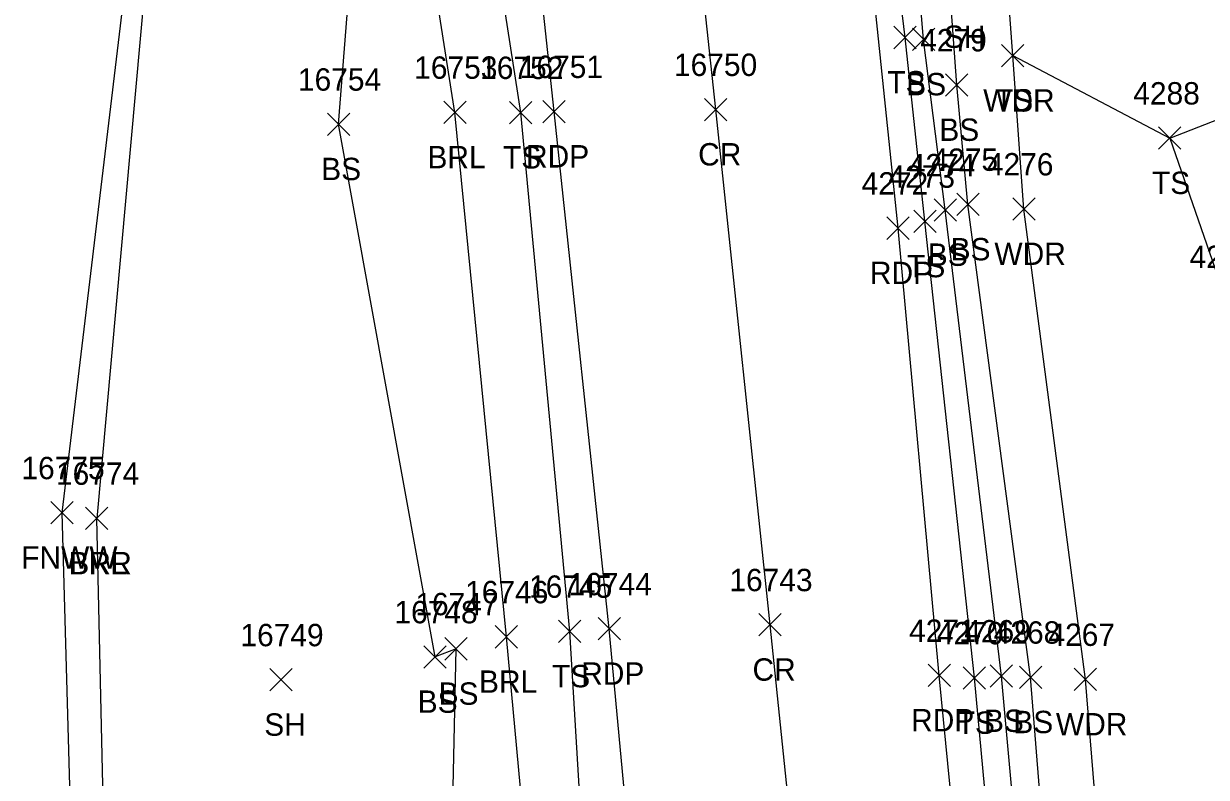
# Model space of a CAD drawing. Extents: x 1439173 to 1457902, y 641926 to 659889.
# Drawn here: x 1445647.7 to 1445753.4, y 655967.3 to 656034.7 of the extents above; entities that cross this region are included whole.
import ezdxf

# ---------------------------------------------------------------- set-up
doc = ezdxf.new("R2010")
doc.units = 0
for name, color, linetype in [('L_A', 7, 'Continuous'), ('L_I', 7, 'Continuous'), ('L_TIC', 7, 'Continuous'), ('LABL', 7, 'Continuous'), ('LAWA', 7, 'Continuous'), ('LELB', 7, 'Continuous'), ('LFNC', 7, 'Continuous'), ('P_A', 7, 'Continuous'), ('P_I', 7, 'Continuous'), ('P_TIC', 7, 'Continuous'), ('PET', 7, 'Continuous'), ('PRC', 7, 'Continuous')]:
    doc.layers.add(name, color=color, linetype=linetype)

msp = doc.modelspace()

# ---------------------------------------------------------------- linework, layer by layer
at = {"layer": 'L_TIC'}
for points in [[(1445725.46, 656032.45), (1445727.46, 656034.45)], [(1445727.46, 656032.45), (1445725.46, 656034.45)], [(1445727.12, 656032.28), (1445729.12, 656034.28)], [(1445729.12, 656032.28), (1445727.12, 656034.28)], [(1445735.08, 656030.83), (1445737.08, 656032.83)], [(1445737.08, 656030.83), (1445735.08, 656032.83)], [(1445735.08, 656030.83), (1445737.08, 656032.83)], [(1445737.08, 656030.83), (1445735.08, 656032.83)], [(1445730.08, 656028.21), (1445732.08, 656030.21)], [(1445732.08, 656028.21), (1445730.08, 656030.21)], [(1445685.24, 656025.76), (1445687.24, 656027.76)], [(1445687.24, 656025.76), (1445685.24, 656027.76)], [(1445691.12, 656025.74), (1445693.12, 656027.74)], [(1445693.12, 656025.74), (1445691.12, 656027.74)], [(1445674.85, 656024.7), (1445676.85, 656026.7)], [(1445676.85, 656024.7), (1445674.85, 656026.7)], [(1445749.11, 656023.46), (1445751.11, 656025.46)], [(1445751.11, 656023.46), (1445749.11, 656025.46)], [(1445749.11, 656023.46), (1445751.11, 656025.46)], [(1445751.11, 656023.46), (1445749.11, 656025.46)], [(1445731.08, 656017.53), (1445733.08, 656019.53)], [(1445733.08, 656017.53), (1445731.08, 656019.53)], [(1445729.05, 656017.04), (1445731.05, 656019.04)], [(1445731.05, 656017.04), (1445729.05, 656019.04)], [(1445736.08, 656017.12), (1445738.08, 656019.12)], [(1445738.08, 656017.12), (1445736.08, 656019.12)], [(1445727.23, 656016.02), (1445729.23, 656018.02)], [(1445729.23, 656016.02), (1445727.23, 656018.02)], [(1445650.14, 655989.97), (1445652.14, 655991.97)], [(1445652.14, 655989.97), (1445650.14, 655991.97)], [(1445653.23, 655989.47), (1445655.23, 655991.47)], [(1445655.23, 655989.47), (1445653.23, 655991.47)], [(1445653.23, 655989.47), (1445655.23, 655991.47)], [(1445655.23, 655989.47), (1445653.23, 655991.47)], [(1445695.5, 655979.37), (1445697.5, 655981.37)], [(1445697.5, 655979.37), (1445695.5, 655981.37)], [(1445689.84, 655978.88), (1445691.84, 655980.88)], [(1445691.84, 655978.88), (1445689.84, 655980.88)], [(1445685.34, 655977.81), (1445687.34, 655979.81)], [(1445687.34, 655977.81), (1445685.34, 655979.81)], [(1445683.47, 655977.09), (1445685.47, 655979.09)], [(1445685.47, 655977.09), (1445683.47, 655979.09)], [(1445731.66, 655975.21), (1445733.66, 655977.21)], [(1445733.66, 655975.21), (1445731.66, 655977.21)], [(1445734.07, 655975.38), (1445736.07, 655977.38)], [(1445736.07, 655975.38), (1445734.07, 655977.38)], [(1445736.68, 655975.27), (1445738.68, 655977.27)], [(1445738.68, 655975.27), (1445736.68, 655977.27)], [(1445741.57, 655975.07), (1445743.57, 655977.07)], [(1445743.57, 655975.07), (1445741.57, 655977.07)], [(1445669.71, 655975.04), (1445671.71, 655977.04)], [(1445671.71, 655975.04), (1445669.71, 655977.04)]]:
    msp.add_lwpolyline(points, dxfattribs=at)
at = {"layer": 'LABL'}
for points in [[(1445706.99, 655808.18), (1445706.66, 655817.71), (1445705.48, 655831.55), (1445703.23, 655851.52), (1445699.29, 655899.11), (1445695.3, 655931.59), (1445690.84, 655979.88), (1445686.24, 656026.76), (1445679.37, 656070.46), (1445679.35, 656070.74), (1445669.44, 656069.53), (1445661.14, 656067.01), (1445654.23, 655990.47)], [(1445706.99, 655808.18), (1445696.23, 655810.05), (1445677.55, 655808), (1445670.59, 655841.42), (1445663.36, 655882.47), (1445655.36, 655940.15), (1445654.23, 655990.47)]]:
    msp.add_lwpolyline(points, dxfattribs=at)
at = {"layer": 'LAWA'}
msp.add_lwpolyline([(1445745.99, 655934.43), (1445742.57, 655976.07), (1445737.08, 656018.12), (1445736.08, 656031.83), (1445735.31, 656042.38), (1445732.05, 656072.92), (1445727.31, 656122.28), (1445725.14, 656158.55), (1445722.13, 656178.1)], dxfattribs=at)
at = {"layer": 'LELB'}
for points in [[(1445728.72, 655671.43), (1445724.52, 655702.45), (1445720.84, 655742.58), (1445716, 655782.4), (1445713.77, 655797.51), (1445709.73, 655807.83), (1445708.25, 655817.85), (1445709.99, 655831.28), (1445708.4, 655852.61), (1445703.69, 655899.58), (1445699.33, 655933.37), (1445696.5, 655980.37), (1445692.12, 656026.74), (1445685.43, 656069.93), (1445685.06, 656094.49), (1445679, 656132.73), (1445674.3, 656175.56), (1445670.06, 656221.8), (1445667.27, 656269.37), (1445662.45, 656322.8)], [(1445740.92, 655935.89), (1445737.68, 655976.27), (1445732.08, 656018.53), (1445731.08, 656029.21), (1445729.94, 656044.78), (1445727.72, 656072.73), (1445721.81, 656120.37), (1445717.41, 656158.04), (1445715.41, 656187.24), (1445711.48, 656224.56), (1445711.03, 656238.49), (1445715.55, 656246.08)], [(1445736.08, 656031.83), (1445750.11, 656024.46), (1445760.34, 656028.45), (1445762.86, 656038.79), (1445767.27, 656051.32), (1445762.78, 656064.13), (1445760.57, 656079.75), (1445759.02, 656118.55), (1445758.92, 656151.97), (1445752.03, 656186.26), (1445749.71, 656200.67), (1445748.38, 656225.21), (1445737.12, 656238.57), (1445729.6, 656244.23), (1445719.8, 656242.07)], [(1445738.74, 655936.06), (1445735.07, 655976.38), (1445730.05, 656018.04), (1445728.12, 656033.28), (1445727.19, 656044.34), (1445724.07, 656071.88), (1445718.81, 656120.1), (1445714.71, 656158.27), (1445713.11, 656187.14), (1445709.31, 656224.07), (1445708.99, 656238.57), (1445711.03, 656238.49), (1445710.79, 656240.95)], [(1445736.45, 655935.35), (1445732.66, 655976.21), (1445728.23, 656017.02), (1445726.46, 656033.45), (1445725, 656045.53), (1445722.02, 656072.05), (1445716.39, 656119.88), (1445712.95, 656158.39), (1445710.66, 656186.88), (1445707.17, 656223.88), (1445707.36, 656239.24)], [(1445746.96, 655422.92), (1445741.26, 655462.52), (1445737.44, 655511.28), (1445731.39, 655550.88), (1445724.5, 655583.85), (1445718.85, 655638.28), (1445715.03, 655670.75), (1445714.04, 655696.64), (1445716.2, 655699.1), (1445716.97, 655700.52), (1445716.91, 655701.85), (1445716.35, 655703.45), (1445714.42, 655707.48), (1445709.65, 655744.19), (1445702.72, 655780.74), (1445696.23, 655810.05), (1445697.6, 655849.75), (1445691.32, 655898.48), (1445686.55, 655924.46), (1445685.31, 655930.73), (1445686.34, 655978.81), (1445684.47, 655978.09), (1445675.85, 656025.7), (1445679.37, 656070.46)], [(1445750.11, 656024.46), (1445755.19, 656009.84), (1445758.18, 655983.46), (1445763.76, 655964.72), (1445764.13, 655933.55)]]:
    msp.add_lwpolyline(points, dxfattribs=at)
at = {"layer": 'LFNC'}
msp.add_lwpolyline([(1445715.24, 655419.82), (1445710.43, 655473.31), (1445706.37, 655509.25), (1445702.41, 655550.98), (1445699.06, 655583.87), (1445693.57, 655637.12), (1445690.42, 655668.71), (1445687.6, 655698.96), (1445687.24, 655700.36), (1445686.99, 655701.92), (1445686.64, 655704.61), (1445686.09, 655707.52), (1445680.76, 655745.72), (1445675.88, 655779.77), (1445671.99, 655807.95), (1445667.56, 655841.97), (1445661.38, 655881.15), (1445652.61, 655938.95), (1445651.14, 655990.97), (1445657.87, 656047.22), (1445653.08, 656100.33), (1445648.93, 656147.89)], dxfattribs=at)
at = {"layer": 'P_TIC'}
for points in [[(1445694.1, 656025.83), (1445696.1, 656027.83)], [(1445696.1, 656025.83), (1445694.1, 656027.83)], [(1445708.54, 656026.01), (1445710.54, 656028.01)], [(1445710.54, 656026.01), (1445708.54, 656028.01)], [(1445724.84, 656015.41), (1445726.84, 656017.41)], [(1445726.84, 656015.41), (1445724.84, 656017.41)], [(1445699.03, 655979.6), (1445701.03, 655981.6)], [(1445701.03, 655979.6), (1445699.03, 655981.6)], [(1445713.4, 655979.96), (1445715.4, 655981.96)], [(1445715.4, 655979.96), (1445713.4, 655981.96)], [(1445728.52, 655975.43), (1445730.52, 655977.43)], [(1445730.52, 655975.43), (1445728.52, 655977.43)]]:
    msp.add_lwpolyline(points, dxfattribs=at)
at = {"layer": 'PET'}
for points in [[(1445733.59, 655934.97), (1445729.52, 655976.43), (1445725.84, 656016.41), (1445722.81, 656045.7), (1445719.75, 656072.04), (1445714.67, 656120.16), (1445710.91, 656158.31), (1445708.22, 656186.7), (1445704.69, 656224.15), (1445703.06, 656241.6), (1445701.78, 656268), (1445699.96, 656300.12), (1445698.1, 656339.11), (1445697.19, 656371.32), (1445696.99, 656399.57), (1445696.5, 656432.23), (1445696.69, 656471.62), (1445696.96, 656509.51), (1445698.3, 656541.95), (1445699.63, 656592.76), (1445701.01, 656633.58), (1445702.56, 656662.67), (1445703.64, 656703.26), (1445705.31, 656737.1)], [(1445732.25, 655672.04), (1445729.24, 655703.6), (1445724.79, 655742.85), (1445720.48, 655783.11), (1445715.91, 655826.37), (1445712.73, 655852.42), (1445707.92, 655900.72), (1445704.49, 655932.79), (1445700.03, 655980.6), (1445695.1, 656026.83), (1445690.38, 656071), (1445688.66, 656070.78), (1445683.81, 656133.12), (1445680.06, 656177.31), (1445675.79, 656222.42), (1445671.22, 656270.27), (1445668.1, 656323.11)]]:
    msp.add_lwpolyline(points, dxfattribs=at)
at = {"layer": 'PRC'}
msp.add_lwpolyline([(1445748.72, 655659.09), (1445743.06, 655709.91), (1445737, 655767.6), (1445732.19, 655813.38), (1445728.45, 655848.55), (1445724.75, 655879.62), (1445722.55, 655901.94), (1445719.16, 655934.83), (1445714.4, 655980.96), (1445709.54, 656027.01), (1445704.74, 656071.75), (1445698.56, 656133.8), (1445694.24, 656178.58), (1445690.12, 656222.6), (1445685.95, 656271.41), (1445683.07, 656323.48)], dxfattribs=at)

# ---------------------------------------------------------------- texts
at = {"layer": 'L_A'}
for s, p in [('SH', (1445729.93, 656032.52)), ('TS', (1445724.87, 656028.45)), ('BS', (1445726.56, 656028.28)), ('TS', (1445734.49, 656026.83)), ('WDR', (1445733.44, 656026.83)), ('BS', (1445729.52, 656024.21)), ('BRL', (1445683.78, 656021.76)), ('TS', (1445690.53, 656021.74)), ('BS', (1445674.29, 656020.7)), ('TS', (1445748.52, 656019.46)), ('TS', (1445748.52, 656019.46)), ('BS', (1445730.53, 656013.53)), ('WDR', (1445734.44, 656013.12)), ('TS', (1445726.64, 656012.02)), ('BS', (1445728.49, 656013.04)), ('FNWW', (1445647.48, 655985.97)), ('BRR', (1445651.72, 655985.47)), ('BRL', (1445651.78, 655985.47)), ('TS', (1445694.91, 655975.37)), ('BRL', (1445688.39, 655974.88)), ('BS', (1445682.91, 655973.09)), ('BS', (1445684.78, 655973.81)), ('SH', (1445669.2, 655971.04)), ('TS', (1445731.07, 655971.21)), ('BS', (1445733.51, 655971.38)), ('BS', (1445736.13, 655971.27)), ('WDR', (1445739.94, 655971.07))]:
    msp.add_text(s, height=2, dxfattribs=at).set_placement(p)
at = {"layer": 'L_I'}
for s, p in [('4279', (1445727.81, 656032.21)), ('16753', (1445682.6, 656029.76)), ('16752', (1445688.49, 656029.74)), ('16754', (1445672.21, 656028.7)), ('4288', (1445746.85, 656027.46)), ('4288', (1445746.85, 656027.46)), ('4275', (1445728.82, 656021.53)), ('4274', (1445726.79, 656021.04)), ('4276', (1445733.77, 656021.12)), ('4273', (1445724.97, 656020.02)), ('4296', (1445751.88, 656012.84)), ('16775', (1445647.5, 655993.97)), ('16774', (1445650.59, 655993.47)), ('16774', (1445650.59, 655993.47)), ('16746', (1445687.15, 655982.88)), ('16745', (1445692.86, 655983.37)), ('16747', (1445682.7, 655981.81)), ('16748', (1445680.83, 655981.09)), ('4269', (1445731.75, 655979.38)), ('4268', (1445734.38, 655979.27)), ('16749', (1445667.07, 655979.04)), ('4270', (1445729.31, 655979.21)), ('4267', (1445739.27, 655979.07))]:
    msp.add_text(s, height=2, dxfattribs=at).set_placement(p)
at = {"layer": 'P_A'}
for s, p in [('RDP', (1445692.59, 656021.83)), ('CR', (1445707.97, 656022.01)), ('RDP', (1445723.32, 656011.41)), ('RDP', (1445697.52, 655975.6)), ('CR', (1445712.83, 655975.96)), ('RDP', (1445727, 655971.43))]:
    msp.add_text(s, height=2, dxfattribs=at).set_placement(p)
at = {"layer": 'P_I'}
for s, p in [('16750', (1445705.81, 656030.01)), ('16751', (1445692.03, 656029.83)), ('4272', (1445722.58, 656019.41)), ('16744', (1445696.4, 655983.6)), ('16743', (1445710.76, 655983.96)), ('4271', (1445726.82, 655979.43))]:
    msp.add_text(s, height=2, dxfattribs=at).set_placement(p)

doc.saveas('drawing.dxf')
